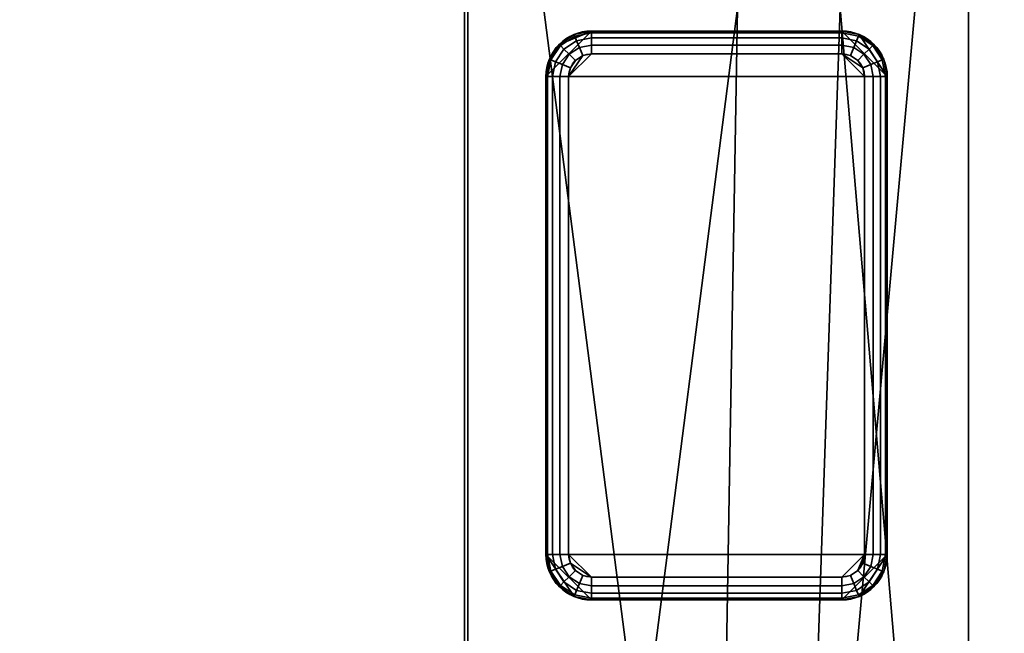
# Model space of a CAD drawing. Header units: millimetres. Extents: x -508 to 6708, y -115 to 193.
# Tile 265 of 656: x 279 to 323, y 120 to 147. Entities that reach past the tile are written whole.
import ezdxf

# ---------------------------------------------------------------- set-up
doc = ezdxf.new("R2010")
doc.units = ezdxf.units.MM
doc.layers.add('151', color=7, linetype='Continuous', true_color=0xffffff)

# ---------------------------------------------------------------- blocks, each defined once
blk = doc.blocks.new('UG_SURFACE_001')
at = {"layer": '151', "color": 252, "linetype": 'Continuous', "lineweight": 35}
for points in [[(507.5, -10, 2215.25), (507.5, 174.4, 2215.25), (-507.5, 174.4, 2215.25), (-507.5, -10, 2215.25)], [(-357.5, -10, 2065.25), (-357.5, 174.4, 2065.25), (357.5, 174.4, 2065.25), (357.5, -10, 2065.25)]]:
    blk.add_3dface(points, dxfattribs=at)
blk = doc.blocks.new('UG_SURFACE_103')
at = {"layer": '151', "color": 7, "linetype": 'Continuous', "lineweight": 35}
for points in [[(299.15, 55.15, 2006.4), (299.15, 173.15, 2006.4), (-299.15, 173.15, 2006.4), (-299.15, 55.15, 2006.4)], [(-299, 55.15, 2006.25), (-299, 173.15, 2006.25), (299, 173.15, 2006.25), (299, 55.15, 2006.25)], [(299, 55.15, 2006.25), (299, 173.15, 2006.25), (299.15, 173.15, 2006.4), (299.15, 55.15, 2006.4)]]:
    blk.add_3dface(points, dxfattribs=at)
blk = doc.blocks.new('UG_SURFACE_104')
at = {"layer": '151', "color": 41, "linetype": 'Continuous', "lineweight": 35}
for points in [[(321.15, 81, 2028.4), (321.15, 173.15, 2028.4), (-321.15, 173.15, 2028.4), (-321.15, 81, 2028.4)], [(299.15, 173.15, 2006.4), (299.15, 55.15, 2006.4), (-299.15, 55.15, 2006.4), (-299.15, 173.15, 2006.4)], [(310, 89, 2017.25), (299.15, 173.15, 2006.4), (311, 173.15, 2018.25), (311, 147.3, 2018.25)], [(310, 89, 2017.25), (310, 55.15, 2017.25), (299.15, 55.15, 2006.4), (299.15, 173.15, 2006.4)], [(315.5, 147.3, 2022.75), (315.5, 173.15, 2022.75), (321.15, 173.15, 2028.4), (321.15, 81, 2028.4)], [(313.5, 89, 2020.75), (310, 89, 2017.25), (311, 147.3, 2018.25), (315.5, 147.3, 2022.75)], [(315.5, 147.3, 2022.75), (321.15, 81, 2028.4), (313.5, 81, 2020.75), (313.5, 89, 2020.75)]]:
    blk.add_3dface(points, dxfattribs=at)
blk = doc.blocks.new('UG_SURFACE_110')
at = {"layer": '151', "color": 7, "linetype": 'Continuous', "lineweight": 35}
for points in [[(299, 55.15, -4.75), (299, 173.15, -4.75), (299.15, 173.15, -4.75), (299.15, 55.15, -4.75)], [(299, 55.15, 2006.25), (299, 173.15, 2006.25), (299, 173.15, -4.75), (299, 55.15, -4.75)], [(299.15, 55.15, 2006.4), (299.15, 173.15, 2006.4), (299, 173.15, 2006.25), (299, 55.15, 2006.25)], [(299.15, 55.15, -4.75), (299.15, 173.15, -4.75), (299.15, 173.15, 2006.4), (299.15, 55.15, 2006.4)]]:
    blk.add_3dface(points, dxfattribs=at)
blk = doc.blocks.new('UG_SURFACE_112')
at = {"layer": '151', "color": 253, "linetype": 'Continuous', "lineweight": 35}
for points in [[(315.575, 146.3, -4.75), (304.575, 146.3, -4.75), (302.575, 144.3, -4.75), (317.575, 144.3, -4.75)], [(303.161, 145.714, -4.75), (302.727, 145.065, -4.75), (302.575, 144.3, -4.75), (304.575, 146.3, -4.75)], [(304.575, 146.3, -4.75), (303.81, 146.148, -4.75), (303.161, 145.714, -4.75)], [(304.575, 146.3, -4.75), (304.575, 146.3, -6.75), (303.81, 146.148, -6.75), (303.81, 146.148, -4.75)], [(304.575, 146.224, -7.133), (303.839, 146.077, -7.133), (303.81, 146.148, -6.75), (304.575, 146.3, -6.75)], [(315.575, 146.3, -6.75), (304.575, 146.3, -6.75), (304.575, 146.3, -4.75), (315.575, 146.3, -4.75)], [(304.575, 146.3, -6.75), (315.575, 146.3, -6.75), (315.575, 146.224, -7.133), (304.575, 146.224, -7.133)], [(316.34, 146.148, -4.75), (315.575, 146.3, -4.75), (317.575, 144.3, -4.75)], [(316.34, 146.148, -4.75), (316.34, 146.148, -6.75), (315.575, 146.3, -6.75), (315.575, 146.3, -4.75)], [(316.311, 146.077, -7.133), (315.575, 146.224, -7.133), (315.575, 146.3, -6.75), (316.34, 146.148, -6.75)], [(303.81, 146.148, -4.75), (303.81, 146.148, -6.75), (303.161, 145.714, -6.75), (303.161, 145.714, -4.75)], [(303.839, 146.077, -7.133), (303.215, 145.66, -7.133), (303.161, 145.714, -6.75), (303.81, 146.148, -6.75)], [(303.922, 145.877, -7.457), (303.368, 145.507, -7.457), (303.215, 145.66, -7.133), (303.839, 146.077, -7.133)], [(304.046, 145.577, -7.674), (303.597, 145.278, -7.674), (303.368, 145.507, -7.457), (303.922, 145.877, -7.457)], [(304.575, 146.007, -7.457), (303.922, 145.877, -7.457), (303.839, 146.077, -7.133), (304.575, 146.224, -7.133)], [(304.575, 145.683, -7.674), (304.046, 145.577, -7.674), (303.922, 145.877, -7.457), (304.575, 146.007, -7.457)], [(304.575, 146.224, -7.133), (315.575, 146.224, -7.133), (315.575, 146.007, -7.457), (304.575, 146.007, -7.457)], [(304.575, 146.007, -7.457), (315.575, 146.007, -7.457), (315.575, 145.683, -7.674), (304.575, 145.683, -7.674)], [(316.228, 145.877, -7.457), (315.575, 146.007, -7.457), (315.575, 146.224, -7.133), (316.311, 146.077, -7.133)], [(316.104, 145.577, -7.674), (315.575, 145.683, -7.674), (315.575, 146.007, -7.457), (316.228, 145.877, -7.457)], [(316.553, 145.278, -7.674), (316.104, 145.577, -7.674), (316.228, 145.877, -7.457), (316.782, 145.507, -7.457)], [(316.782, 145.507, -7.457), (316.228, 145.877, -7.457), (316.311, 146.077, -7.133), (316.935, 145.66, -7.133)], [(316.935, 145.66, -7.133), (316.311, 146.077, -7.133), (316.34, 146.148, -6.75), (316.989, 145.714, -6.75)], [(317.575, 144.3, -4.75), (317.423, 145.065, -4.75), (316.989, 145.714, -4.75), (316.34, 146.148, -4.75)], [(316.989, 145.714, -4.75), (316.989, 145.714, -6.75), (316.34, 146.148, -6.75), (316.34, 146.148, -4.75)], [(303.161, 145.714, -4.75), (303.161, 145.714, -6.75), (302.727, 145.065, -6.75), (302.727, 145.065, -4.75)], [(303.215, 145.66, -7.133), (302.798, 145.036, -7.133), (302.727, 145.065, -6.75), (303.161, 145.714, -6.75)], [(303.368, 145.507, -7.457), (302.998, 144.953, -7.457), (302.798, 145.036, -7.133), (303.215, 145.66, -7.133)], [(303.597, 145.278, -7.674), (303.298, 144.829, -7.674), (302.998, 144.953, -7.457), (303.368, 145.507, -7.457)], [(304.192, 145.224, -7.75), (303.868, 145.007, -7.75), (303.597, 145.278, -7.674), (304.046, 145.577, -7.674)], [(304.575, 145.3, -7.75), (304.192, 145.224, -7.75), (304.046, 145.577, -7.674), (304.575, 145.683, -7.674)], [(304.575, 145.683, -7.674), (315.575, 145.683, -7.674), (315.575, 145.3, -7.75), (304.575, 145.3, -7.75)], [(315.958, 145.224, -7.75), (315.575, 145.3, -7.75), (315.575, 145.683, -7.674), (316.104, 145.577, -7.674)], [(316.282, 145.007, -7.75), (315.958, 145.224, -7.75), (316.104, 145.577, -7.674), (316.553, 145.278, -7.674)], [(316.852, 144.829, -7.674), (316.553, 145.278, -7.674), (316.782, 145.507, -7.457), (317.152, 144.953, -7.457)], [(317.152, 144.953, -7.457), (316.782, 145.507, -7.457), (316.935, 145.66, -7.133), (317.352, 145.036, -7.133)], [(317.352, 145.036, -7.133), (316.935, 145.66, -7.133), (316.989, 145.714, -6.75), (317.423, 145.065, -6.75)], [(317.423, 145.065, -4.75), (317.423, 145.065, -6.75), (316.989, 145.714, -6.75), (316.989, 145.714, -4.75)], [(302.727, 145.065, -4.75), (302.727, 145.065, -6.75), (302.575, 144.3, -6.75), (302.575, 144.3, -4.75)], [(302.798, 145.036, -7.133), (302.651, 144.3, -7.133), (302.575, 144.3, -6.75), (302.727, 145.065, -6.75)], [(302.998, 144.953, -7.457), (302.868, 144.3, -7.457), (302.651, 144.3, -7.133), (302.798, 145.036, -7.133)], [(303.868, 145.007, -7.75), (303.651, 144.683, -7.75), (303.298, 144.829, -7.674), (303.597, 145.278, -7.674)], [(304.192, 145.224, -7.75), (304.575, 145.3, -7.75), (303.575, 144.3, -7.75)], [(304.575, 145.3, -7.75), (315.575, 145.3, -7.75), (316.575, 144.3, -7.75), (303.575, 144.3, -7.75)], [(303.575, 144.3, -7.75), (303.651, 144.683, -7.75), (303.868, 145.007, -7.75), (304.192, 145.224, -7.75)], [(315.575, 145.3, -7.75), (315.958, 145.224, -7.75), (316.282, 145.007, -7.75), (316.499, 144.683, -7.75)], [(316.499, 144.683, -7.75), (316.575, 144.3, -7.75), (315.575, 145.3, -7.75)], [(316.499, 144.683, -7.75), (316.282, 145.007, -7.75), (316.553, 145.278, -7.674), (316.852, 144.829, -7.674)], [(317.282, 144.3, -7.457), (317.152, 144.953, -7.457), (317.352, 145.036, -7.133), (317.499, 144.3, -7.133)], [(317.499, 144.3, -7.133), (317.352, 145.036, -7.133), (317.423, 145.065, -6.75), (317.575, 144.3, -6.75)], [(317.575, 144.3, -4.75), (317.575, 144.3, -6.75), (317.423, 145.065, -6.75), (317.423, 145.065, -4.75)], [(303.298, 144.829, -7.674), (303.192, 144.3, -7.674), (302.868, 144.3, -7.457), (302.998, 144.953, -7.457)], [(303.651, 144.683, -7.75), (303.575, 144.3, -7.75), (303.192, 144.3, -7.674), (303.298, 144.829, -7.674)], [(316.575, 144.3, -7.75), (316.499, 144.683, -7.75), (316.852, 144.829, -7.674), (316.958, 144.3, -7.674)], [(316.958, 144.3, -7.674), (316.852, 144.829, -7.674), (317.152, 144.953, -7.457), (317.282, 144.3, -7.457)], [(302.575, 144.3, -6.75), (302.575, 123.3, -6.75), (302.575, 123.3, -4.75), (302.575, 144.3, -4.75)], [(302.575, 123.3, -6.75), (302.575, 144.3, -6.75), (302.651, 144.3, -7.133), (302.651, 123.3, -7.133)], [(302.575, 144.3, -4.75), (302.575, 123.3, -4.75), (317.575, 123.3, -4.75), (317.575, 144.3, -4.75)], [(302.651, 123.3, -7.133), (302.651, 144.3, -7.133), (302.868, 144.3, -7.457), (302.868, 123.3, -7.457)], [(302.868, 123.3, -7.457), (302.868, 144.3, -7.457), (303.192, 144.3, -7.674), (303.192, 123.3, -7.674)], [(303.192, 123.3, -7.674), (303.192, 144.3, -7.674), (303.575, 144.3, -7.75), (303.575, 123.3, -7.75)], [(316.575, 144.3, -7.75), (316.575, 123.3, -7.75), (303.575, 123.3, -7.75), (303.575, 144.3, -7.75)], [(316.958, 144.3, -7.674), (316.958, 123.3, -7.674), (316.575, 123.3, -7.75), (316.575, 144.3, -7.75)], [(317.282, 144.3, -7.457), (317.282, 123.3, -7.457), (316.958, 123.3, -7.674), (316.958, 144.3, -7.674)], [(317.499, 144.3, -7.133), (317.499, 123.3, -7.133), (317.282, 123.3, -7.457), (317.282, 144.3, -7.457)], [(317.575, 144.3, -6.75), (317.575, 123.3, -6.75), (317.499, 123.3, -7.133), (317.499, 144.3, -7.133)], [(317.575, 123.3, -6.75), (317.575, 144.3, -6.75), (317.575, 144.3, -4.75), (317.575, 123.3, -4.75)], [(302.575, 123.3, -4.75), (302.575, 123.3, -6.75), (302.727, 122.535, -6.75), (302.727, 122.535, -4.75)], [(302.651, 123.3, -7.133), (302.798, 122.564, -7.133), (302.727, 122.535, -6.75), (302.575, 123.3, -6.75)], [(302.575, 123.3, -4.75), (302.727, 122.535, -4.75), (303.161, 121.886, -4.75), (303.81, 121.452, -4.75)], [(303.81, 121.452, -4.75), (304.575, 121.3, -4.75), (302.575, 123.3, -4.75)], [(304.575, 121.3, -4.75), (315.575, 121.3, -4.75), (317.575, 123.3, -4.75), (302.575, 123.3, -4.75)], [(302.868, 123.3, -7.457), (302.998, 122.647, -7.457), (302.798, 122.564, -7.133), (302.651, 123.3, -7.133)], [(303.192, 123.3, -7.674), (303.298, 122.771, -7.674), (302.998, 122.647, -7.457), (302.868, 123.3, -7.457)], [(303.575, 123.3, -7.75), (303.651, 122.917, -7.75), (303.298, 122.771, -7.674), (303.192, 123.3, -7.674)], [(303.651, 122.917, -7.75), (303.868, 122.593, -7.75), (303.597, 122.322, -7.674), (303.298, 122.771, -7.674)], [(303.575, 123.3, -7.75), (316.575, 123.3, -7.75), (315.575, 122.3, -7.75), (304.575, 122.3, -7.75)], [(303.651, 122.917, -7.75), (303.575, 123.3, -7.75), (304.575, 122.3, -7.75)], [(304.575, 122.3, -7.75), (304.192, 122.376, -7.75), (303.868, 122.593, -7.75), (303.651, 122.917, -7.75)], [(317.575, 123.3, -4.75), (315.575, 121.3, -4.75), (316.34, 121.452, -4.75)], [(316.282, 122.593, -7.75), (315.958, 122.376, -7.75), (315.575, 122.3, -7.75), (316.575, 123.3, -7.75)], [(316.575, 123.3, -7.75), (316.499, 122.917, -7.75), (316.282, 122.593, -7.75)], [(316.282, 122.593, -7.75), (316.499, 122.917, -7.75), (316.852, 122.771, -7.674), (316.553, 122.322, -7.674)], [(316.34, 121.452, -4.75), (316.989, 121.886, -4.75), (317.423, 122.535, -4.75), (317.575, 123.3, -4.75)], [(316.499, 122.917, -7.75), (316.575, 123.3, -7.75), (316.958, 123.3, -7.674), (316.852, 122.771, -7.674)], [(316.852, 122.771, -7.674), (316.958, 123.3, -7.674), (317.282, 123.3, -7.457), (317.152, 122.647, -7.457)], [(317.152, 122.647, -7.457), (317.282, 123.3, -7.457), (317.499, 123.3, -7.133), (317.352, 122.564, -7.133)], [(317.352, 122.564, -7.133), (317.499, 123.3, -7.133), (317.575, 123.3, -6.75), (317.423, 122.535, -6.75)], [(317.423, 122.535, -4.75), (317.423, 122.535, -6.75), (317.575, 123.3, -6.75), (317.575, 123.3, -4.75)], [(302.798, 122.564, -7.133), (303.215, 121.94, -7.133), (303.161, 121.886, -6.75), (302.727, 122.535, -6.75)], [(302.727, 122.535, -4.75), (302.727, 122.535, -6.75), (303.161, 121.886, -6.75), (303.161, 121.886, -4.75)], [(302.998, 122.647, -7.457), (303.368, 122.093, -7.457), (303.215, 121.94, -7.133), (302.798, 122.564, -7.133)], [(303.298, 122.771, -7.674), (303.597, 122.322, -7.674), (303.368, 122.093, -7.457), (302.998, 122.647, -7.457)], [(303.868, 122.593, -7.75), (304.192, 122.376, -7.75), (304.046, 122.023, -7.674), (303.597, 122.322, -7.674)], [(315.958, 122.376, -7.75), (316.282, 122.593, -7.75), (316.553, 122.322, -7.674), (316.104, 122.023, -7.674)], [(316.553, 122.322, -7.674), (316.852, 122.771, -7.674), (317.152, 122.647, -7.457), (316.782, 122.093, -7.457)], [(316.782, 122.093, -7.457), (317.152, 122.647, -7.457), (317.352, 122.564, -7.133), (316.935, 121.94, -7.133)], [(316.935, 121.94, -7.133), (317.352, 122.564, -7.133), (317.423, 122.535, -6.75), (316.989, 121.886, -6.75)], [(316.989, 121.886, -4.75), (316.989, 121.886, -6.75), (317.423, 122.535, -6.75), (317.423, 122.535, -4.75)], [(303.368, 122.093, -7.457), (303.922, 121.723, -7.457), (303.839, 121.523, -7.133), (303.215, 121.94, -7.133)], [(303.597, 122.322, -7.674), (304.046, 122.023, -7.674), (303.922, 121.723, -7.457), (303.368, 122.093, -7.457)], [(304.046, 122.023, -7.674), (304.575, 121.917, -7.674), (304.575, 121.593, -7.457), (303.922, 121.723, -7.457)], [(304.192, 122.376, -7.75), (304.575, 122.3, -7.75), (304.575, 121.917, -7.674), (304.046, 122.023, -7.674)], [(315.575, 121.917, -7.674), (304.575, 121.917, -7.674), (304.575, 122.3, -7.75), (315.575, 122.3, -7.75)], [(315.575, 122.3, -7.75), (315.958, 122.376, -7.75), (316.104, 122.023, -7.674), (315.575, 121.917, -7.674)], [(315.575, 121.917, -7.674), (316.104, 122.023, -7.674), (316.228, 121.723, -7.457), (315.575, 121.593, -7.457)], [(316.104, 122.023, -7.674), (316.553, 122.322, -7.674), (316.782, 122.093, -7.457), (316.228, 121.723, -7.457)], [(316.228, 121.723, -7.457), (316.782, 122.093, -7.457), (316.935, 121.94, -7.133), (316.311, 121.523, -7.133)], [(303.215, 121.94, -7.133), (303.839, 121.523, -7.133), (303.81, 121.452, -6.75), (303.161, 121.886, -6.75)], [(303.161, 121.886, -4.75), (303.161, 121.886, -6.75), (303.81, 121.452, -6.75), (303.81, 121.452, -4.75)], [(303.922, 121.723, -7.457), (304.575, 121.593, -7.457), (304.575, 121.376, -7.133), (303.839, 121.523, -7.133)], [(315.575, 121.593, -7.457), (304.575, 121.593, -7.457), (304.575, 121.917, -7.674), (315.575, 121.917, -7.674)], [(315.575, 121.376, -7.133), (304.575, 121.376, -7.133), (304.575, 121.593, -7.457), (315.575, 121.593, -7.457)], [(315.575, 121.593, -7.457), (316.228, 121.723, -7.457), (316.311, 121.523, -7.133), (315.575, 121.376, -7.133)], [(316.311, 121.523, -7.133), (316.935, 121.94, -7.133), (316.989, 121.886, -6.75), (316.34, 121.452, -6.75)], [(316.34, 121.452, -4.75), (316.34, 121.452, -6.75), (316.989, 121.886, -6.75), (316.989, 121.886, -4.75)], [(303.839, 121.523, -7.133), (304.575, 121.376, -7.133), (304.575, 121.3, -6.75), (303.81, 121.452, -6.75)], [(303.81, 121.452, -4.75), (303.81, 121.452, -6.75), (304.575, 121.3, -6.75), (304.575, 121.3, -4.75)], [(315.575, 121.3, -6.75), (304.575, 121.3, -6.75), (304.575, 121.376, -7.133), (315.575, 121.376, -7.133)], [(304.575, 121.3, -6.75), (315.575, 121.3, -6.75), (315.575, 121.3, -4.75), (304.575, 121.3, -4.75)], [(315.575, 121.376, -7.133), (316.311, 121.523, -7.133), (316.34, 121.452, -6.75), (315.575, 121.3, -6.75)], [(315.575, 121.3, -4.75), (315.575, 121.3, -6.75), (316.34, 121.452, -6.75), (316.34, 121.452, -4.75)]]:
    blk.add_3dface(points, dxfattribs=at)
blk = doc.blocks.new('UG_SURFACE_113')
at = {"layer": '151', "color": 41, "linetype": 'Continuous', "lineweight": 35}
for points in [[(299.15, 173.15, -4.75), (299.15, 55.15, -4.75), (299.15, 55.15, 2006.4), (299.15, 173.15, 2006.4)], [(310, 89, -4.75), (299.15, 173.15, -4.75), (311, 173.15, -4.75), (311, 147.3, -4.75)], [(310, 89, -4.75), (310, 55.15, -4.75), (299.15, 55.15, -4.75), (299.15, 173.15, -4.75)], [(311, 147.3, 2018.25), (311, 173.15, 2018.25), (299.15, 173.15, 2006.4), (299.15, 55.15, 2006.4)], [(321.15, 173.15, -4.75), (313.5, 89, -4.75), (315.5, 147.3, -4.75)], [(321.15, 173.15, -4.75), (321.15, 81, -4.75), (313.5, 81, -4.75), (313.5, 89, -4.75)], [(321.15, 81, 2028.4), (321.15, 173.15, 2028.4), (315.5, 173.15, 2022.75), (315.5, 147.3, 2022.75)], [(321.15, 81, -4.75), (321.15, 173.15, -4.75), (321.15, 173.15, 2028.4), (321.15, 81, 2028.4)], [(310, 89, 2017.25), (311, 147.3, 2018.25), (299.15, 55.15, 2006.4)], [(313.5, 89, -4.75), (310, 89, -4.75), (311, 147.3, -4.75), (315.5, 147.3, -4.75)], [(315.5, 147.3, 2022.75), (311, 147.3, 2018.25), (310, 89, 2017.25), (313.5, 89, 2020.75)], [(313.5, 89, 2020.75), (313.5, 81, 2020.75), (321.15, 81, 2028.4), (315.5, 147.3, 2022.75)]]:
    blk.add_3dface(points, dxfattribs=at)

msp = doc.modelspace()

# ---------------------------------------------------------------- linework, layer by layer
at = {"layer": '151', "color": 253, "linetype": 'Continuous', "lineweight": -3}
for p, q in [((299, 55.15, -4.75), (299, 173.15, -4.75)), ((299, 55.15, 2006.25), (299, 173.15, 2006.25)), ((299, 55.15, 2006.25), (299, 173.15, 2006.25)), ((299.15, 55.15, -4.75), (299.15, 173.15, -4.75)), ((299.15, 173.15, 2006.4), (299.15, 55.15, 2006.4)), ((299.15, 173.15, -4.75), (299.15, 55.15, -4.75)), ((299.15, 55.15, 2006.4), (299.15, 173.15, 2006.4)), ((299.15, 173.15, 2006.4), (299.15, 55.15, 2006.4)), ((299.15, 55.15, 2006.4), (299.15, 173.15, 2006.4)), ((321.15, 81, -4.75), (321.15, 173.15, -4.75)), ((321.15, 81, 2028.4), (321.15, 173.15, 2028.4)), ((321.15, 81, 2028.4), (321.15, 173.15, 2028.4)), ((304.575, 146.3, -6.75), (304.575, 146.3, -4.75)), ((315.575, 146.3, -6.75), (304.575, 146.3, -6.75)), ((304.575, 146.3, -4.75), (315.575, 146.3, -4.75)), ((315.575, 146.3, -6.75), (315.575, 146.3, -4.75)), ((304.575, 145.3, -7.75), (315.575, 145.3, -7.75)), ((302.575, 123.3, -4.75), (302.575, 144.3, -4.75)), ((302.575, 144.3, -6.75), (302.575, 123.3, -6.75)), ((302.575, 144.3, -6.75), (302.575, 144.3, -4.75)), ((303.575, 123.3, -7.75), (303.575, 144.3, -7.75)), ((316.575, 144.3, -7.75), (316.575, 123.3, -7.75)), ((317.575, 144.3, -6.75), (317.575, 144.3, -4.75)), ((317.575, 123.3, -6.75), (317.575, 144.3, -6.75)), ((317.575, 144.3, -4.75), (317.575, 123.3, -4.75)), ((302.575, 123.3, -6.75), (302.575, 123.3, -4.75)), ((317.575, 123.3, -6.75), (317.575, 123.3, -4.75)), ((315.575, 122.3, -7.75), (304.575, 122.3, -7.75)), ((304.575, 121.3, -6.75), (315.575, 121.3, -6.75)), ((315.575, 121.3, -4.75), (304.575, 121.3, -4.75)), ((304.575, 121.3, -6.75), (304.575, 121.3, -4.75)), ((315.575, 121.3, -6.75), (315.575, 121.3, -4.75))]:
    msp.add_line(p, q, dxfattribs=at)
for centre, start, end in [((304.575, 144.3, -6.75), 90, 180), ((315.575, 144.3, -6.75), 0, 90), ((304.575, 123.3, -6.75), 180, 270), ((315.575, 123.3, -6.75), 270, 0)]:
    msp.add_arc(centre, 2, start, end, dxfattribs=at)
at = {"layer": '151', "color": 253, "linetype": 'Continuous', "lineweight": -3, "extrusion": (0, 0, -1)}
for centre, radius, start, end in [((-304.575, 144.3, 4.75), 2, 360, 90), ((-315.575, 144.3, 4.75), 2, 90, 180), ((-304.575, 144.3, 7.75), 1, 360, 90), ((-315.575, 144.3, 7.75), 1, 90, 180), ((-304.575, 123.3, 4.75), 2, 270, 0), ((-304.575, 123.3, 7.75), 1, 270, 0), ((-315.575, 123.3, 4.75), 2, 180, 270), ((-315.575, 123.3, 7.75), 1, 180, 270)]:
    msp.add_arc(centre, radius, start, end, dxfattribs=at)
at = {"layer": '151', "color": 253, "linetype": 'Continuous', "lineweight": -3, "extrusion": (1, 0, 0)}
for centre, start, end in [((145.3, -6.75, 304.575), 270, 0), ((145.3, -6.75, 315.575), 270, 0), ((122.3, -6.75, 304.575), 180, 270), ((122.3, -6.75, 315.575), 180, 270)]:
    msp.add_arc(centre, 1, start, end, dxfattribs=at)
at = {"layer": '151', "color": 253, "linetype": 'Continuous', "lineweight": -3, "extrusion": (0, 1, -6.93889e-16)}
for centre, start, end in [((-303.575, -6.75, 144.3), 270, 0), ((-316.575, -6.75, 144.3), 180, 270), ((-303.575, -6.75, 123.3), 270, 0)]:
    msp.add_arc(centre, 1, start, end, dxfattribs=at)
at = {"layer": '151', "color": 253, "linetype": 'Continuous', "lineweight": -3, "extrusion": (0, 1, 0)}
msp.add_arc((-316.575, -6.75, 123.3), 1, 180, 270, dxfattribs=at)

# ---------------------------------------------------------------- block references
at = {"layer": '151', "color": 253, "linetype": 'Continuous', "lineweight": -3}
for name in ['UG_SURFACE_103', 'UG_SURFACE_110', 'UG_SURFACE_001', 'UG_SURFACE_104', 'UG_SURFACE_113', 'UG_SURFACE_112']:
    msp.add_blockref(name, (0, 0), dxfattribs=at)

doc.saveas('drawing.dxf')
